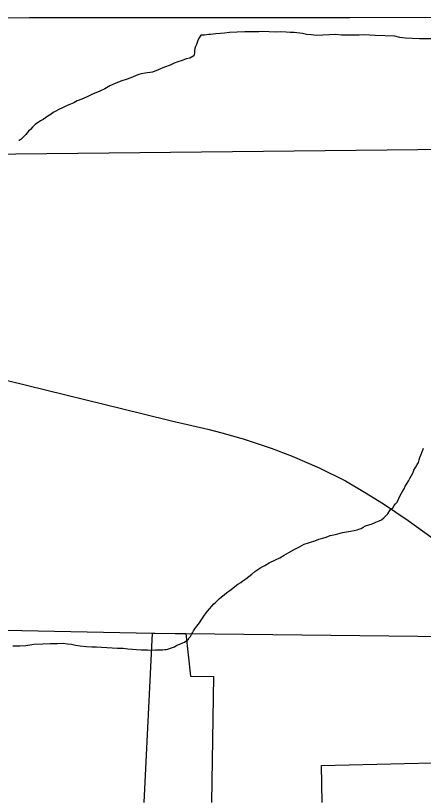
# Model space of a CAD drawing. Extents: x 2010165 to 2382125, y 1060529 to 1407316.
# Drawn here: x 2123534 to 2126446, y 1224542 to 1230114 of the extents above; entities that cross this region are included whole.
import ezdxf

# ---------------------------------------------------------------- set-up
doc = ezdxf.new("R2010")
doc.units = 0
for name, color, linetype in [('GM_X_Corporation', 7, 'Continuous'), ('GM_X_County_Road', 7, 'Continuous'), ('GM_X_Interstate_Route', 7, 'Continuous'), ('GM_X_Minor_River', 7, 'Continuous'), ('GM_X_Rail_Line', 7, 'Continuous')]:
    doc.layers.add(name, color=color, linetype=linetype)

msp = doc.modelspace()

# ---------------------------------------------------------------- linework, layer by layer
at = {"layer": 'GM_X_Corporation'}
for points in [[(2124450.8, 1224498.1), (2124510.9, 1225707.3), (2124749.1, 1225703.4), (2124783.7, 1225398.9), (2124946.1, 1225396.8), (2124934, 1224498.7)], [(2125722.4, 1224498.6), (2125717.9, 1224762.7), (2126903.2, 1224791.4), (2126905.3, 1224943.3), (2127526, 1224906.7), (2127592.2, 1224815.3), (2127712, 1224676.6), (2127760.6, 1224622.5), (2127612.9, 1224495.2)]]:
    msp.add_lwpolyline(points, dxfattribs=at)
at = {"layer": 'GM_X_County_Road'}
for points in [[(2121105.1, 1229101.1), (2126848.1, 1229163.7), (2127113.5, 1229166.6), (2127528.7, 1229168.7)], [(2114066.3, 1226160.4), (2116924.9, 1226010.7), (2117358.1, 1225987.1), (2118414.7, 1225929.7), (2119602.2, 1225861), (2121107, 1225773.9), (2122876.5, 1225738.9), (2124510.9, 1225707.3), (2124530.9, 1225706.9)], [(2124530.9, 1225706.9), (2124673.3, 1225704.2), (2124740.5, 1225703.5)], [(2124740.5, 1225703.5), (2124749.1, 1225703.4), (2126407, 1225685.3), (2126564.6, 1225682.1), (2126671.8, 1225675.8), (2126760.1, 1225660.1), (2126873.5, 1225622.3), (2127046.9, 1225530.8), (2127163.5, 1225436.3), (2127255, 1225332.2), (2127393.6, 1225124.2), (2127526, 1224906.7), (2127534.3, 1224895.2)]]:
    msp.add_lwpolyline(points, dxfattribs=at)
at = {"layer": 'GM_X_Interstate_Route'}
msp.add_lwpolyline([(2123475.5, 1227509.9), (2124443.7, 1227272.2), (2124647.3, 1227222.4), (2124905.8, 1227162.1), (2125007.6, 1227137.2), (2125158.9, 1227094.4), (2125359.9, 1227026.5), (2125508.5, 1226969), (2125701.3, 1226886.4), (2125888.7, 1226792.8), (2126026.5, 1226713.5), (2126161.6, 1226630.5), (2126338.1, 1226511.3), (2126677.5, 1226265.6), (2127019.7, 1226012.5), (2127190.8, 1225889.7), (2127359.2, 1225763.1), (2127657.2, 1225546.3), (2127869.7, 1225387.2), (2128126.4, 1225203), (2128302.2, 1225075.8), (2128383, 1225015), (2129061.9, 1224512.7), (2129183.2, 1224428.9)], dxfattribs=at)
at = {"layer": 'GM_X_Minor_River'}
for points in [[(2125860.6, 1229976), (2125820.4, 1229979.5), (2125682.2, 1229973.4), (2125644, 1229976.9), (2125611.9, 1229980.4), (2125581.7, 1229986), (2125523.5, 1229993.2), (2125495.4, 1229994.8), (2125465.3, 1229996.4), (2125429.1, 1229997.8), (2125387, 1229997.2), (2125344.9, 1229998.6), (2125298.8, 1229999.9), (2125270.7, 1229999.5), (2125196.5, 1229998.4), (2125170.5, 1229998.1), (2125062.2, 1229994.5), (2125026.2, 1229989.9), (2124996.2, 1229987.5), (2124964.1, 1229985), (2124944.1, 1229982.7), (2124926.1, 1229980.4), (2124914, 1229980.3), (2124884, 1229975.8), (2124856, 1229975.4), (2124840.3, 1229949.1), (2124832.6, 1229928.9), (2124824.8, 1229908.7), (2124819, 1229894.6), (2124813.2, 1229880.5), (2124811.5, 1229862.4), (2124811.7, 1229848.3), (2124806, 1229828.2), (2124778.1, 1229811.7), (2124752.2, 1229805.3), (2124722.2, 1229794.8), (2124692.3, 1229784.4), (2124666.4, 1229774), (2124636.5, 1229761.5), (2124596.6, 1229746.9), (2124552.7, 1229728.1), (2124510.9, 1229711.5), (2124458.9, 1229702.7), (2124432.9, 1229698.3), (2124412.9, 1229694), (2124394.9, 1229687.7), (2124369, 1229675.3), (2124331.1, 1229660.7), (2124285.2, 1229646), (2124245.4, 1229629.3), (2124207.5, 1229612.7), (2124171.7, 1229592.1), (2124135.9, 1229575.6), (2124084.1, 1229552.7), (2124044.2, 1229534.1), (2124006.4, 1229517.5), (2123974.5, 1229505), (2123948.6, 1229492.6), (2123924.7, 1229482.2), (2123896.8, 1229469.7), (2123868.9, 1229457.3), (2123843, 1229444.8), (2123821.1, 1229432.5), (2123801.2, 1229422.2), (2123787.3, 1229409.9), (2123763.5, 1229397.5), (2123747.6, 1229385.3), (2123729.7, 1229372.9), (2123711.8, 1229362.7), (2123695.9, 1229352.4), (2123684, 1229344.2), (2123674.1, 1229338), (2123664.2, 1229327.8), (2123654.3, 1229317.7), (2123640.5, 1229301.4), (2123626.7, 1229289.2), (2123606.9, 1229266.8), (2123587.2, 1229246.4), (2123571.4, 1229230.2), (2123559.4, 1229224), (2123557.4, 1229223.9)], [(2126522.7, 1229947.6), (2126418.5, 1229948.1), (2126316.1, 1229954.6), (2126277.9, 1229958.1), (2126241.7, 1229967.6), (2126101.3, 1229973.5), (2126063.1, 1229975), (2126025, 1229976.4), (2125986.9, 1229975.9), (2125944.8, 1229975.3), (2125902.7, 1229974.7), (2125860.6, 1229976)], [(2125986, 1226448), (2126002, 1226454.3), (2126015.9, 1226462.5), (2126033.8, 1226472.8), (2126055.8, 1226479.1), (2126079.7, 1226487.5), (2126105.6, 1226497.9), (2126129.6, 1226508.3), (2126147.5, 1226516.6), (2126163.3, 1226528.9), (2126177.2, 1226543.1), (2126193, 1226559.4), (2126208.6, 1226585.7), (2126228.5, 1226602.1), (2126238.2, 1226618.3), (2126248.1, 1226630.5), (2126257.9, 1226642.6), (2126279.3, 1226689.1), (2126289.1, 1226705.3), (2126298.9, 1226723.5), (2126308.7, 1226737.7), (2126316.5, 1226755.9), (2126330.2, 1226778.1), (2126341.9, 1226796.4), (2126351.7, 1226814.6), (2126361.5, 1226830.8), (2126371.2, 1226849), (2126379, 1226869.1), (2126390.7, 1226889.4), (2126400.5, 1226909.6), (2126410.2, 1226925.8), (2126416, 1226943.9), (2126421.8, 1226960.1), (2126427.5, 1226978.2), (2126435.3, 1226996.4), (2126441.1, 1227012.6), (2126446.9, 1227026.7)], [(2123513.6, 1225617.2), (2123563.8, 1225615.9), (2123605.8, 1225618.5), (2123663.8, 1225627.4), (2123728, 1225630.3), (2123782.1, 1225633.2), (2123830.2, 1225633.9), (2123872.3, 1225634.5), (2123904.4, 1225630.9), (2123932.6, 1225627.3), (2123962.7, 1225619.8), (2123994.9, 1225616.2), (2124041.1, 1225610.9), (2124077.2, 1225609.4), (2124111.3, 1225607.9), (2124147.4, 1225606.4), (2124261.8, 1225600), (2124301.9, 1225598.6), (2124336.1, 1225595.1), (2124368.2, 1225591.6), (2124398.3, 1225590), (2124430.4, 1225588.5), (2124474.6, 1225587.1), (2124504.7, 1225585.5), (2124532.7, 1225588), (2124552.8, 1225588.2), (2124566.8, 1225588.5), (2124582.8, 1225588.7), (2124598.8, 1225590.9), (2124608.9, 1225591.1), (2124620.9, 1225593.3), (2124640.8, 1225599.6), (2124654.8, 1225603.8), (2124668.7, 1225610), (2124684.6, 1225620.3), (2124706.6, 1225628.6), (2124728.5, 1225637), (2124740.5, 1225641.2), (2124756.3, 1225655.4), (2124768.2, 1225663.6), (2124774.1, 1225673.8), (2124782, 1225683.9), (2124789.8, 1225696.1), (2124797.7, 1225708.2), (2124803.5, 1225722.4), (2124813.3, 1225736.5), (2124821.2, 1225746.7), (2124829, 1225756.8), (2124836.9, 1225769), (2124846.8, 1225779.2), (2124854.6, 1225791.3), (2124864.4, 1225807.5), (2124878.1, 1225827.8), (2124893.8, 1225852.1), (2124917.5, 1225880.6), (2124935.3, 1225898.9), (2124949.1, 1225915.1), (2124960.9, 1225925.3), (2124972.8, 1225937.6), (2124988.6, 1225951.8), (2125004.5, 1225966.1), (2125022.3, 1225980.4), (2125042.1, 1225996.8), (2125064, 1226011.1), (2125121.5, 1226056.1), (2125141.3, 1226068.4), (2125157.2, 1226080.7), (2125177, 1226095.1), (2125198.9, 1226111.4), (2125220.7, 1226127.8), (2125242.5, 1226146.2), (2125264.3, 1226160.6), (2125286.2, 1226174.9), (2125314, 1226189.4), (2125343.8, 1226207.9), (2125389.6, 1226230.6), (2125421.5, 1226245.1), (2125451.3, 1226263.6), (2125485.1, 1226282.2), (2125522.9, 1226302.8), (2125560.7, 1226323.4), (2125594.6, 1226342), (2125624.5, 1226352.4), (2125646.5, 1226358.8), (2125664.4, 1226363.1), (2125682.4, 1226369.3), (2125700.3, 1226377.6), (2125728.3, 1226384.1), (2125752.2, 1226392.4), (2125780.2, 1226402.9), (2125806.1, 1226409.3), (2125836.1, 1226415.7), (2125868.1, 1226424.2), (2125898.1, 1226430.7), (2125926.1, 1226435.1), (2125952.1, 1226439.5), (2125972.1, 1226443.8), (2125986, 1226448)]]:
    msp.add_lwpolyline(points, dxfattribs=at)
at = {"layer": 'GM_X_Rail_Line'}
msp.add_lwpolyline([(2113868.1, 1230085.9), (2119251.5, 1230091.7), (2120849.1, 1230095.5), (2121828.5, 1230096.3), (2123632.9, 1230100.4), (2125920.1, 1230102.1), (2127174.2, 1230104.5), (2129750.1, 1230110.3), (2131919.6, 1230114.4)], dxfattribs=at)

doc.saveas('drawing.dxf')
